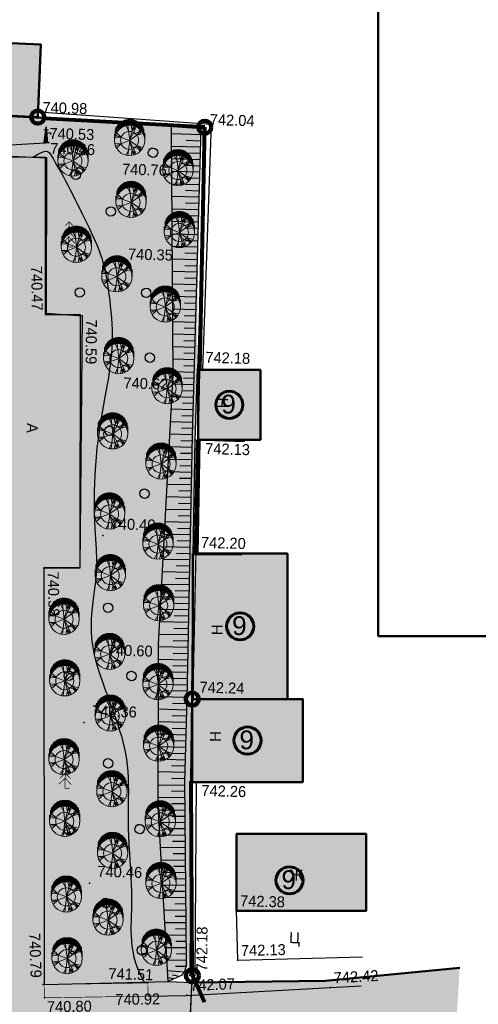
# Model space of a CAD drawing. Header units: millimetres. Extents: x -257011 to 237647566, y 2784933 to 6706507.
# Tile 316 of 451: x 10352864 to 10389475, y 5401131 to 5479705. Entities that reach past the tile are written whole.
import ezdxf

# ---------------------------------------------------------------- set-up
doc = ezdxf.new("R2010")
doc.units = ezdxf.units.MM
doc.header["$LTSCALE"] = 1000
doc.header["$PDMODE"] = 32
doc.header["$PDSIZE"] = 0.3
for name, pattern in [('Д_ТРОТ_ТРУБА', [3, 1.5, -1.5]), ('ДОРОГИ_СТРОЯЩ', [9, 8, -1]), ('ОТКОС_НИЗ', [1.2, 0.2, -1])]:
    doc.linetypes.add(name, pattern=pattern)
for name, color, linetype in [('(002) Рамка', 7, 'Continuous'), ('(004) Точки рельефа', 7, 'Continuous'), ('(007) Здания', 7, 'Continuous'), ('(014) Водопровод', 5, 'ИК_Водопровод -------в--------'), ('(022) Возд. Линии', 7, 'Continuous'), ('(025) Дорога', 7, 'Continuous'), ('(028) Гидротехн.', 7, 'Continuous'), ('(031) Горизонтали', 42, 'Continuous'), ('(035) Откосы', 7, 'Continuous'), ('(038) Деревья', 7, 'Continuous'), ('(040) Ограда', 7, 'Continuous'), ('TREE', 74, 'Continuous')]:
    doc.layers.add(name, color=color, linetype=linetype)
doc.layers.add('.', color=7, linetype='Continuous', lineweight=15)
doc.layers.add('Ф А С А Д', color=250, linetype='Continuous', lineweight=15)
doc.styles.add('ATTR', font='romans.shx', dxfattribs={"width": 0.8, "height": 0.470416})
doc.styles.add('BM-431', font='txt')
doc.styles.add('D-431', font='txt', dxfattribs={"width": 2})
doc.styles.add('P-131', font='txt')
doc.styles.add('Roman', font='romans')
doc.styles.add('S', font='txtwr', dxfattribs={"oblique": 15})
doc.styles.get("Standard").update_dxf_attribs({"font": 'ARIALN.TTF'})
doc.linetypes.add('FENCELINE2', pattern='A,6.35,-2.54,[132,ltypeshp.shx,S=2.54,R=0,X=-2.54,Y=0],-2.54,25.4', length=36.83)
doc.linetypes.add('KANALIS_K', pattern='A,1,["<",Standard,S=1.8,R=0,X=-0.9,Y=-0.9],3,-1,["К",Standard,S=1.8,R=0,X=-0.9,Y=-0.9],-1,10', length=16)
doc.linetypes.add('ИК_Водопровод -------в--------', pattern='A,9,-0.6,["В",Standard,S=1.2,R=0,X=0,Y=-0.6],-1.2', length=10.8)
doc.linetypes.add('ОГРАДА_БЕТ', pattern='A,4,["|",Standard,S=0.8,R=0,X=0,Y=-0.8],4', length=8)
picture_1 = doc.add_image_def('image6.png', size_in_pixel=(1429, 926))

# ---------------------------------------------------------------- blocks, each defined once
blk = doc.blocks.new('I03042')
for p, q in [((-0.13, 2.1), (0.62, 2.1)), ((0.14, 0), (0.14, 1.66)), ((0.15, 0), (0.15, 1.76)), ((0.16, 0), (0.16, 1.86)), ((0.17, 0), (0.17, 1.96)), ((0.18, 0), (0.18, 2.06)), ((0.19, 0), (0.19, 2.16)), ((0.2, 0), (0.2, 2.26)), ((0.22, 0), (0.22, 2.36)), ((0.23, 0), (0.23, 2.47)), ((0.24, 0), (0.24, 2.56)), ((0.25, 0), (0.25, 2.45)), ((0.26, 0), (0.26, 2.35)), ((0.27, 0), (0.27, 2.25)), ((0.28, 0), (0.28, 2.15)), ((0.29, 0), (0.29, 2.04)), ((0.3, 0), (0.3, 1.94)), ((0.31, 0), (0.31, 1.84)), ((0.32, 0), (0.32, 1.74)), ((0.33, 0), (0.33, 1.63)), ((-0.02, 0), (-0.02, 0.03)), ((-0.01, 0), (-0.01, 0.13)), ((0, 0), (0, 0.24)), ((0.01, 0), (0.01, 0.34)), ((0.02, 0), (0.02, 0.44)), ((0.03, 0), (0.03, 0.54)), ((0.04, 0), (0.04, 0.64)), ((0.05, 0), (0.05, 0.74)), ((0.06, 0), (0.06, 0.84)), ((0.07, 0), (0.07, 0.95)), ((0.08, 0), (0.08, 1.05)), ((0.09, 0), (0.09, 1.15)), ((0.1, 0), (0.1, 1.25)), ((0.11, 0), (0.11, 1.35)), ((0.12, 0), (0.12, 1.45)), ((0.13, 0), (0.13, 1.55)), ((0.34, 0), (0.34, 1.53)), ((0.35, 0), (0.35, 1.43)), ((0.36, 0), (0.36, 1.33)), ((0.37, 0), (0.37, 1.22)), ((0.38, 0), (0.38, 1.12)), ((0.39, 0), (0.39, 1.02)), ((0.4, 0), (0.4, 0.92)), ((0.41, 0), (0.41, 0.81)), ((0.42, 0), (0.42, 0.71)), ((0.43, 0), (0.43, 0.61)), ((0.44, 0), (0.44, 0.51)), ((0.45, 0), (0.45, 0.4)), ((0.46, 0), (0.46, 0.3)), ((0.47, 0), (0.47, 0.2)), ((0.48, 0), (0.48, 0.1)), ((0.49, -0.01), (0.49, 0))]:
    blk.add_line(p, q)
blk.add_lwpolyline([(0.82, 0), (-0.02, 0), (0.24, 2.56), (0.49, -0.03)])
for points in [[(0.31, 1.7), (0.31, 1.5), (1.09, 1.7), (0.9, 1.5)], [(1.09, 1.7), (0.9, 1.5), (1.12, 1.27), (0.92, 1.26)]]:
    blk.add_trace(points)
at = {"color": 4, "style": 'S', "oblique": 15}
blk.add_attdef('Z', (1.72, -0.16), '', height=2, dxfattribs=at)
blk = doc.blocks.new('d')
at = {"layer": '(038) Деревья', "color": 30}
blk.add_ellipse((0, 0), major_axis=(0.265, 0.265), ratio=1, start_param=5.497787, end_param=11.780972, dxfattribs=at)
blk = doc.blocks.new('ell')
at = {"const_width": 0.05}
for points in [[(0, 1.6), (-0.386, 1.214)], [(0, 2), (-0.329, 1.671)], [(0, 0), (0, 2)], [(0, 2), (0.329, 1.671)], [(0, 1.6), (0.386, 1.214)], [(0, 0.8), (-0.5, 0.3)], [(0, 1.2), (-0.443, 0.757)], [(0, 1.2), (0.443, 0.757)], [(0, 0.8), (0.5, 0.3)], [(0, 0), (0.375, 0)]]:
    blk.add_lwpolyline(points, dxfattribs=at)
blk = doc.blocks.new('kjvklglhl')
at = {"layer": '(004) Точки рельефа'}
for p in [(397.639, 535.96), (411.014, 535.369), (398.253, 533.905), (398.347, 532.707), (408.346, 532.7), (404.481, 524.259), (398.669, 520.315), (401.552, 520.184), (408.959, 515.7), (410.884, 516.202), (410.879, 510.505), (403.701, 502.698), (410.945, 501.418), (399.056, 499.965), (408.377, 494.146), (411.16, 489.868), (402.63, 487.73), (411.313, 483.272), (403.419, 474.946), (415.187, 473.122), (415.404, 469.123), (411.633, 467.784), (399.939, 466.739), (408.294, 467.109), (422.893, 467.155), (411.44, 466.227), (400.071, 465.691)]:
    blk.add_point(p, dxfattribs=at)
at = {"layer": '(007) Здания'}
for points in [[(382.7, 539.984), (382.634, 536.225), (397.62, 535.96), (397.687, 539.719)], [(397.62, 535.96), (411.014, 535.369), (410.872, 516.202)], [(414.801, 510.502), (410.868, 510.505), (410.872, 516.202), (414.806, 516.199)], [(411.346, 501.403), (411.268, 510.509)], [(415.064, 489.945), (411.163, 489.871), (410.946, 501.4), (414.846, 501.474)], [(415.188, 483.351), (411.288, 483.278), (411.163, 489.871), (415.064, 489.945)], [(411.288, 483.278), (411.633, 467.784)], [(425.143, 473.31), (415.187, 473.122), (415.079, 478.856)], [(411.633, 467.784), (412.033, 467.793)]]:
    blk.add_lwpolyline(points, dxfattribs=at)
at = {"layer": '(014) Водопровод', "ltscale": 0.5, "flags": 128}
blk.add_lwpolyline([(313.499, 509.603), (334.539, 512.433), (333.84, 528.157), (363.046, 530.904), (398.253, 533.905)], dxfattribs=at)
at = {"layer": '(025) Дорога', "linetype": 'Д_ТРОТ_ТРУБА', "flags": 128}
for points in [[(306.476, 535.529), (305.9, 533.631), (321.717, 532.149), (330.387, 530.721), (388.476, 532.88), (398.347, 532.707), (398.669, 520.315), (401.552, 520.184), (401.938, 500.043), (399.056, 499.965), (400.025, 466.742)], [(415.187, 473.122), (415.404, 469.123), (425.38, 469.664)], [(408.34, 466.058), (411.44, 466.195), (422.893, 467.155), (425.324, 467.359)]]:
    blk.add_lwpolyline(points, dxfattribs=at)
at = {"layer": '(025) Дорога', "linetype": 'Д_ТРОТ_ТРУБА', "ltscale": 1000, "const_width": 0.05, "flags": 128}
blk.add_lwpolyline([(408.294, 467.109), (400.025, 466.742), (400.071, 465.691), (408.34, 466.058)], close=True, dxfattribs=at)
at = {"layer": '(031) Горизонтали', "flags": 128}
blk.add_lwpolyline([(397.28, 532.725), (397.653, 532.968), (397.946, 533.127), (398.172, 533.21), (398.346, 533.226), (398.48, 533.187), (398.587, 533.101), (398.682, 532.977), (398.776, 532.825), (398.881, 532.653), (398.999, 532.462), (399.129, 532.252), (399.27, 532.023), (399.421, 531.773), (399.583, 531.503), (399.753, 531.212), (399.933, 530.899), (400.12, 530.565), (400.313, 530.214), (400.512, 529.848), (400.713, 529.472), (400.917, 529.09), (401.121, 528.704), (401.323, 528.32), (401.523, 527.941), (401.718, 527.569), (401.908, 527.206), (402.092, 526.85), (402.267, 526.501), (402.434, 526.158), (402.59, 525.82), (402.736, 525.487), (402.868, 525.159), (402.988, 524.833), (403.096, 524.507), (403.193, 524.178), (403.282, 523.842), (403.364, 523.495), (403.44, 523.135), (403.513, 522.757), (403.583, 522.358), (403.653, 521.936), (403.721, 521.494), (403.785, 521.036), (403.844, 520.566), (403.896, 520.088), (403.939, 519.606), (403.972, 519.124), (403.993, 518.647), (404, 518.177), (403.995, 517.711), (403.977, 517.245), (403.946, 516.773), (403.905, 516.293), (403.851, 515.799), (403.788, 515.286), (403.714, 514.751), (403.631, 514.19), (403.541, 513.603), (403.448, 512.994), (403.354, 512.364), (403.263, 511.714), (403.178, 511.048), (403.101, 510.367), (403.037, 509.673), (402.987, 508.969), (402.951, 508.261), (402.928, 507.557), (402.916, 506.862), (402.916, 506.184), (402.925, 505.531), (402.942, 504.908), (402.968, 504.323), (402.999, 503.781), (403.035, 503.281), (403.074, 502.82), (403.114, 502.395), (403.153, 502.003), (403.19, 501.641), (403.221, 501.307), (403.247, 500.997), (403.264, 500.707), (403.274, 500.432), (403.275, 500.162), (403.27, 499.891), (403.256, 499.611), (403.236, 499.315), (403.209, 498.994), (403.175, 498.64), (403.135, 498.25), (403.092, 497.826), (403.051, 497.377), (403.014, 496.908), (402.985, 496.427), (402.969, 495.94), (402.969, 495.454), (402.988, 494.976), (403.029, 494.511), (403.093, 494.057), (403.176, 493.612), (403.279, 493.172), (403.399, 492.734), (403.534, 492.295), (403.685, 491.851), (403.848, 491.4), (404.022, 490.94), (404.205, 490.471), (404.394, 489.997), (404.585, 489.519), (404.776, 489.041), (404.964, 488.565), (405.146, 488.093), (405.32, 487.629), (405.481, 487.173), (405.631, 486.722), (405.767, 486.274), (405.889, 485.825), (405.996, 485.371), (406.088, 484.908), (406.164, 484.434), (406.223, 483.943), (406.265, 483.434), (406.293, 482.906), (406.312, 482.36), (406.325, 481.797), (406.335, 481.217), (406.347, 480.62), (406.365, 480.009), (406.392, 479.382), (406.431, 478.742), (406.48, 478.094), (406.535, 477.444), (406.593, 476.799), (406.651, 476.165), (406.704, 475.548), (406.75, 474.955), (406.786, 474.392), (406.808, 473.863), (406.819, 473.366), (406.823, 472.896), (406.823, 472.448), (406.823, 472.02), (406.825, 471.605), (406.834, 471.2), (406.853, 470.799), (406.886, 470.399), (406.939, 469.994), (407.018, 469.577), (407.129, 469.141), (407.28, 468.682), (407.476, 468.192), (407.724, 467.666), (408.03, 467.097)], dxfattribs=at)
at = {"layer": '(035) Откосы'}
for p, q in [((410.611, 534.887), (408.286, 534.887)), ((410.611, 534.388), (409.457, 534.388)), ((410.611, 533.889), (408.321, 533.889)), ((410.611, 532.891), (408.356, 532.891)), ((410.611, 533.39), (409.475, 533.39)), ((410.611, 532.392), (409.492, 532.392)), ((410.611, 531.892), (408.391, 531.892)), ((410.611, 531.393), (409.51, 531.393)), ((410.611, 530.894), (408.426, 530.894)), ((410.611, 530.395), (409.527, 530.395)), ((410.611, 529.896), (408.461, 529.896)), ((410.611, 528.897), (408.496, 528.897)), ((410.611, 529.397), (409.545, 529.397)), ((410.611, 528.398), (409.562, 528.398)), ((410.611, 527.899), (408.531, 527.899)), ((410.611, 527.4), (409.58, 527.4)), ((410.611, 526.901), (408.566, 526.901)), ((410.611, 525.902), (408.601, 525.902)), ((410.611, 526.402), (409.597, 526.402)), ((410.611, 524.904), (408.636, 524.904)), ((410.611, 525.403), (409.615, 525.403)), ((410.611, 524.405), (409.632, 524.405)), ((410.611, 523.906), (408.671, 523.906)), ((410.611, 523.407), (409.65, 523.407)), ((410.611, 522.907), (408.706, 522.907)), ((410.611, 521.909), (408.741, 521.909)), ((410.611, 522.408), (409.668, 522.408)), ((410.611, 521.41), (409.685, 521.41)), ((410.611, 520.911), (408.776, 520.911)), ((410.611, 520.412), (409.703, 520.412)), ((410.611, 519.912), (408.811, 519.912)), ((410.611, 519.413), (409.72, 519.413)), ((410.611, 518.914), (408.846, 518.914)), ((410.611, 517.916), (408.881, 517.916)), ((410.611, 518.415), (409.738, 518.415)), ((410.611, 517.417), (409.755, 517.417)), ((410.611, 516.917), (408.916, 516.917)), ((410.611, 516.418), (409.773, 516.418)), ((410.611, 515.919), (408.951, 515.919)), ((410.611, 514.921), (408.938, 514.921)), ((410.611, 515.42), (409.781, 515.42)), ((410.611, 513.922), (408.911, 513.922)), ((410.611, 514.422), (409.768, 514.422)), ((410.611, 513.423), (409.754, 513.423)), ((410.611, 512.924), (408.884, 512.924)), ((410.611, 512.425), (409.741, 512.425)), ((410.611, 511.926), (408.857, 511.926)), ((410.611, 510.927), (408.83, 510.927)), ((410.611, 511.427), (409.727, 511.427)), ((410.615, 510.428), (409.715, 510.421)), ((410.618, 509.929), (408.803, 509.915)), ((410.622, 509.43), (409.706, 509.423)), ((410.626, 508.931), (408.776, 508.917)), ((410.63, 508.432), (409.696, 508.425)), ((410.634, 507.933), (408.749, 507.918)), ((410.641, 506.934), (408.722, 506.92)), ((410.637, 507.433), (409.686, 507.426)), ((410.645, 506.435), (409.677, 506.428)), ((410.649, 505.936), (408.695, 505.921)), ((410.653, 505.437), (409.667, 505.429)), ((410.657, 504.938), (408.668, 504.922)), ((410.664, 503.939), (408.641, 503.924)), ((410.66, 504.439), (409.657, 504.431)), ((410.672, 502.941), (408.614, 502.925)), ((410.668, 503.44), (409.648, 503.432)), ((410.676, 502.442), (409.638, 502.434)), ((410.679, 501.943), (408.587, 501.927)), ((410.683, 501.444), (409.628, 501.436)), ((410.687, 500.944), (408.56, 500.928)), ((410.695, 499.946), (408.533, 499.93)), ((410.691, 500.445), (409.619, 500.437)), ((410.702, 498.948), (408.506, 498.931)), ((410.698, 499.447), (409.609, 499.439)), ((410.706, 498.449), (409.599, 498.44)), ((410.71, 497.95), (408.479, 497.932)), ((410.714, 497.45), (409.59, 497.442)), ((410.718, 496.951), (408.452, 496.934)), ((410.725, 495.953), (408.425, 495.935)), ((410.721, 496.452), (409.58, 496.443)), ((410.729, 495.454), (409.57, 495.445)), ((410.733, 494.955), (408.398, 494.937)), ((410.737, 494.455), (409.561, 494.446)), ((410.74, 493.956), (408.383, 493.938)), ((410.744, 493.457), (409.57, 493.448)), ((410.748, 492.958), (408.409, 492.94)), ((410.756, 491.96), (408.435, 491.942)), ((410.752, 492.459), (409.587, 492.45)), ((410.759, 491.461), (409.604, 491.452)), ((410.763, 490.961), (408.462, 490.944)), ((410.767, 490.462), (409.621, 490.453)), ((410.771, 489.963), (408.488, 489.946)), ((410.771, 488.965), (408.514, 488.966)), ((410.771, 489.464), (409.636, 489.465)), ((410.771, 487.966), (408.541, 487.968)), ((410.771, 488.466), (409.649, 488.466)), ((410.77, 487.467), (409.662, 487.468)), ((410.77, 486.968), (408.567, 486.969)), ((410.77, 486.469), (409.675, 486.47)), ((410.769, 485.97), (408.594, 485.971)), ((410.769, 484.971), (408.62, 484.973)), ((410.769, 485.471), (409.688, 485.471)), ((410.769, 484.472), (409.701, 484.473)), ((410.768, 483.973), (408.647, 483.974)), ((410.768, 483.474), (409.714, 483.475)), ((410.779, 482.975), (408.675, 482.895)), ((410.798, 482.476), (409.743, 482.436)), ((410.817, 481.977), (408.702, 481.897)), ((410.855, 480.98), (408.748, 480.9)), ((410.836, 481.479), (409.775, 481.438)), ((410.874, 480.481), (409.832, 480.441)), ((410.893, 479.982), (408.833, 479.904)), ((410.912, 479.483), (409.894, 479.445)), ((410.931, 478.985), (408.918, 478.908)), ((410.968, 477.987), (409.003, 477.912)), ((410.95, 478.486), (409.955, 478.448)), ((411.006, 476.989), (409.088, 476.916)), ((410.987, 477.488), (410.016, 477.451)), ((411.025, 476.49), (410.078, 476.455)), ((411.044, 475.992), (409.173, 475.921)), ((411.063, 475.493), (410.139, 475.458)), ((411.082, 474.994), (409.258, 474.925)), ((411.12, 473.996), (409.343, 473.929)), ((411.101, 474.495), (410.201, 474.461)), ((411.139, 473.498), (410.262, 473.464)), ((411.158, 472.999), (409.428, 472.933)), ((411.177, 472.5), (410.323, 472.468)), ((411.196, 472.001), (409.513, 471.937)), ((411.215, 471.502), (410.385, 471.471)), ((411.234, 471.004), (409.598, 470.941)), ((411.271, 470.006), (409.682, 469.946)), ((411.253, 470.505), (410.446, 470.474)), ((411.29, 469.507), (410.508, 469.477)), ((411.309, 469.008), (409.767, 468.95)), ((411.306, 468.51), (410.476, 468.494)), ((411.147, 468.04), (409.839, 468.107)), ((410.361, 467.485), (409.885, 467.572)), ((410.81, 467.701), (410.241, 467.793))]:
    blk.add_line(p, q, dxfattribs=at)
at = {"layer": '(035) Откосы', "linetype": 'ОТКОС_НИЗ'}
blk.add_lwpolyline([(409.911, 467.269), (408.719, 481.243), (408.377, 494.146), (408.959, 515.7), (408.265, 535.49)], dxfattribs=at)
at = {"layer": '(035) Откосы'}
blk.add_lwpolyline([(410.611, 535.387), (410.611, 510.879), (410.772, 489.864), (410.768, 483.268), (411.311, 468.967), (411.311, 468.528), (411.205, 468.139), (411.005, 467.795), (409.911, 467.269)], dxfattribs=at)
at = {"layer": '(040) Ограда', "linetype": 'ОГРАДА_БЕТ', "ltscale": 0.5, "flags": 128}
for points in [[(397.638, 536.36), (411.417, 535.751), (411.272, 516.199)], [(410.946, 501.4), (410.868, 510.505)], [(411.688, 483.286), (412.033, 467.793)]]:
    blk.add_lwpolyline(points, dxfattribs=at)
at = {"layer": '(028) Гидротехн.', "xscale": 0.5, "yscale": 0.5, "zscale": 0.5}
blk.add_blockref('I03042', (398.148, 533.897), dxfattribs=at)
at = {"layer": '(038) Деревья', "color": 30, "linetype": 'Continuous'}
for p in [(406.846, 533.349), (400.746, 531.418), (403.617, 528.571), (406.618, 522.151), (401.315, 522.026), (407.056, 516.991), (403.999, 511.068), (406.931, 506.13), (404.282, 496.949), (406.307, 491.555), (401.305, 491.428), (404.636, 484.536), (401.663, 479.114), (407.298, 479.367), (404.753, 473.394), (402.283, 469.613), (407.74, 469.693)]:
    blk.add_blockref('d', p, dxfattribs=at)
at = {"layer": '(038) Деревья', "linetype": 'Continuous'}
for p in [(400.316, 525.648), (401.24, 482.457)]:
    blk.add_blockref('ell', p, dxfattribs=at)
at = {"layer": '(004) Точки рельефа', "style": 'D-431'}
for s, p in [('740.98', (397.926, 536.275)), ('742.04', (411.302, 535.684)), ('740.53', (398.54, 534.22)), ('740.46', (398.635, 533.022)), ('740.76', (404.413, 531.537)), ('740.35', (405.081, 524.779)), ('742.18', (411.484, 516.712)), ('740.62', (405.005, 514.481)), ('742.13', (411.673, 509.433)), ('740.40', (404.301, 503.218)), ('742.20', (411.547, 501.938)), ('740.60', (404.36, 493.144)), ('742.24', (411.76, 490.388)), ('740.36', (403.23, 488.25)), ('742.26', (412.136, 482.146)), ('740.46', (404.019, 475.466)), ('742.38', (415.474, 473.437)), ('741.51', (405.136, 467.33))]:
    blk.add_text(s, height=0.875, dxfattribs=at).set_placement(p)
for s, rotation, p in [('740.47', 272.57695, (397.373, 524.041)), ('740.59', 271.09963, (401.872, 519.903)), ('740.58', 272.6996, (399.384, 499.692)), ('742.18', 91.27766, (413.015, 468.162)), ('740.79', 273.44629, (398.722, 470.815)), ('742.13', 3.10564, (415.674, 469.453)), ('742.42', 4.79469, (423.153, 467.493)), ('742.07', 4.02401, (411.705, 466.562)), ('740.92', 2.53571, (405.758, 465.275)), ('740.80', 2.53571, (400.317, 464.542))]:
    blk.add_text(s, height=0.875, rotation=rotation, dxfattribs=at).set_placement(p)
at = {"layer": '(007) Здания', "color": 0, "linetype": 'Continuous', "style": 'P-131'}
for rotation, p in [(89.95374, (413.38, 513.12)), (91.0815, (413.477, 495.021)), (91.0815, (413.582, 486.506))]:
    blk.add_text('Н', height=0.88, rotation=rotation, dxfattribs=at).set_placement(p)
at = {"layer": '(007) Здания', "color": 0, "style": 'P-131'}
blk.add_text('Ж', height=0.88, dxfattribs=at).set_placement((419.371, 475.607))
at = {"layer": '(025) Дорога', "linetype": 'ДОРОГИ_СТРОЯЩ', "style": 'BM-431'}
blk.add_text('A', height=0.875, rotation=270, dxfattribs=at).set_placement((397.39, 511.505))
blk.add_text('Ц', height=0.875, dxfattribs=at).set_placement((419.478, 470.606))
blk = doc.blocks.new('dhdyfh')
at = {"layer": 'TREE', "color": 92, "lineweight": 20}
for p, q in [((10253430, 5665555), (10253430, 5666052)), ((10253491, 5665666), (10253491, 5666158)), ((10253551, 5665761), (10253551, 5666240)), ((10253612, 5665831), (10253612, 5666323)), ((10253672, 5665895), (10253672, 5666384)), ((10253733, 5665949), (10253733, 5666439)), ((10253793, 5665998), (10253793, 5666487)), ((10253854, 5666529), (10253854, 5666039)), ((10253914, 5666083), (10253914, 5666567)), ((10253975, 5666109), (10253975, 5666601)), ((10254035, 5666629), (10254035, 5666140)), ((10254096, 5666652), (10254096, 5666163)), ((10254156, 5666184), (10254156, 5666675)), ((10254217, 5666691), (10254217, 5666204)), ((10254443, 5665800), (10254236, 5666193)), ((10254277, 5666217), (10254277, 5666705)), ((10254338, 5666714), (10254338, 5666227)), ((10254532, 5665031), (10254393, 5666223)), ((10254398, 5666235), (10254398, 5666724)), ((10254459, 5666724), (10254459, 5666238)), ((10254519, 5666243), (10254519, 5666724)), ((10254522, 5665028), (10254837, 5666198)), ((10254522, 5665031), (10255054, 5666100)), ((10254580, 5666724), (10254580, 5666240)), ((10254640, 5666233), (10254640, 5666724)), ((10254739, 5665821), (10254650, 5666236)), ((10254701, 5666717), (10254701, 5666227)), ((10254739, 5665828), (10254966, 5666152)), ((10254761, 5666215), (10254761, 5666706)), ((10254822, 5666693), (10254822, 5666199)), ((10254882, 5666186), (10254882, 5666674)), ((10254897, 5665793), (10254946, 5666154)), ((10254943, 5666652), (10254943, 5666166)), ((10255003, 5666140), (10255003, 5666629)), ((10255064, 5666601), (10255064, 5666114)), ((10255125, 5666081), (10255125, 5666565)), ((10255185, 5666529), (10255185, 5666042)), ((10255246, 5665998), (10255246, 5666487)), ((10255306, 5666441), (10255306, 5665949)), ((10255367, 5665893), (10255367, 5666384)), ((10255427, 5666323), (10255427, 5665828)), ((10255488, 5665756), (10255488, 5666256)), ((10255548, 5666158), (10255548, 5665664)), ((10255609, 5665574), (10255609, 5666055)), ((10253309, 5665030), (10253309, 5665514)), ((10253851, 5665282), (10253348, 5665297)), ((10253370, 5665419), (10253370, 5665908)), ((10254519, 5665030), (10253387, 5665451)), ((10253851, 5665290), (10253466, 5665636)), ((10254522, 5665028), (10255488, 5665736)), ((10254778, 5665531), (10255478, 5665762)), ((10255123, 5665467), (10255340, 5665898)), ((10255133, 5665459), (10255577, 5665590)), ((10255212, 5665677), (10255390, 5665854)), ((10255669, 5665911), (10255669, 5665409)), ((10255730, 5665030), (10255730, 5665615))]:
    blk.add_line(p, q, dxfattribs=at)
at = {"layer": 'TREE', "color": 30, "lineweight": 20, "true_color": 0xf8991e}
for p, q in [((10253851, 5664777), (10253348, 5664762)), ((10254519, 5665030), (10253387, 5664608)), ((10253851, 5664769), (10253466, 5664423)), ((10254532, 5665028), (10254393, 5663836)), ((10254522, 5665031), (10254837, 5663861)), ((10254522, 5665031), (10255488, 5664323)), ((10254522, 5665028), (10255054, 5663959)), ((10254778, 5664528), (10255478, 5664297)), ((10255123, 5664592), (10255340, 5664161)), ((10255133, 5664600), (10255577, 5664469)), ((10254443, 5664259), (10254236, 5663866)), ((10254739, 5664238), (10254650, 5663823)), ((10254739, 5664231), (10254966, 5663908)), ((10254897, 5664266), (10254946, 5663905)), ((10255212, 5664382), (10255390, 5664205))]:
    blk.add_line(p, q, dxfattribs=at)
blk.add_circle((10254519, 5665030), 1210, dxfattribs=at)
at = {"layer": 'TREE', "color": 92, "lineweight": 20}
blk.add_circle((10254519, 5665030), 720, dxfattribs=at)
at = {"layer": 'TREE', "color": 30, "lineweight": 20, "true_color": 0xf8991e, "style": 'ATTR', "width": 0.8, "flags": 9}
for p in [(10254522, 5665031), (10254522, 5665028)]:
    blk.add_attdef('ESTCODE', p, '', height=14.1, rotation=90, dxfattribs=at)

msp = doc.modelspace()

# ---------------------------------------------------------------- hatches: boundary and pattern name
at = {"layer": '.', "lineweight": 50, "ltscale": 1000, "transparency": 33554687}
h = msp.add_hatch(color=256, dxfattribs=at)
h.dxf.hatch_style = 1
h.set_gradient(color1=(132, 132, 132), color2=(132, 132, 132), tint=1)
edge = h.paths.add_edge_path()
edge.add_line((10293223.125, 5399808.652), (10329186.014, 5400584.91))
edge.add_line((10329186.014, 5400584.91), (10329186.014, 5402497.493))
edge.add_line((10329186.014, 5402497.493), (10345328.474, 5402497.493))
edge.add_line((10345328.474, 5402497.493), (10345328.474, 5401780.91))
edge.add_line((10345328.474, 5401780.91), (10347954.841, 5401780.91))
edge.add_line((10347954.841, 5401780.91), (10347954.841, 5439131.157))
edge.add_line((10347954.841, 5439131.157), (10347139.448, 5439146.427))
edge.add_line((10347139.448, 5439146.427), (10347165.137, 5452908.376))
edge.add_line((10347165.137, 5452908.376), (10348005.201, 5452908.376))
edge.add_line((10348005.201, 5452908.376), (10348005.201, 5465266.947))
edge.add_line((10348005.201, 5465266.947), (10292340.841, 5465266.947))
edge.add_arc((10292404.198, 5463865.656), 1402.722, 92.58880275, 177.77629158)
edge.add_line((10291002.532, 5463920.084), (10291002.532, 5469378.202))
edge.add_line((10291002.532, 5469378.202), (10354910.944, 5468723.934))
edge.add_line((10354910.944, 5468723.934), (10354910.944, 5456175.305))
edge.add_line((10354910.944, 5456175.305), (10357685.763, 5456175.305))
edge.add_line((10357685.763, 5456175.305), (10357664.748, 5435966.909))
edge.add_line((10357664.748, 5435966.909), (10354780.689, 5435963.893))
edge.add_line((10354780.689, 5435963.893), (10354815.475, 5402702.478))
edge.add_line((10354815.475, 5402702.478), (10364775.188, 5402952.736))
edge.add_line((10364775.188, 5402952.736), (10366601.321, 5402864.469))
edge.add_line((10366601.321, 5402864.469), (10366558.958, 5401988.021))
edge.add_line((10366558.958, 5401988.021), (10366382.939, 5398346.402))
edge.add_line((10366382.939, 5398346.402), (10363039.34, 5398613.356))
edge.add_line((10363039.34, 5398613.356), (10362828.153, 5396842.31))
edge.add_line((10362828.153, 5396842.31), (10292673.993, 5395314.65))
edge.add_line((10292673.993, 5395314.65), (10291253.598, 5394553.504))
edge.add_line((10291253.598, 5394553.504), (10288491.666, 5391157.17))
edge.add_line((10288491.666, 5391157.17), (10286502.532, 5392543.44))
edge.add_line((10286502.532, 5392543.44), (10286502.532, 5441392.481))
edge.add_line((10286502.532, 5441392.481), (10291002.532, 5441392.481))
edge.add_line((10291002.532, 5441392.481), (10291002.532, 5401840.32))
edge.add_arc((10293100.291, 5401903.773), 2098.718, 181.73253397, 273.35532392)
h = msp.add_hatch(color=256, dxfattribs=at)
h.dxf.hatch_style = 1
h.set_gradient(color1=(132, 132, 132), color2=(132, 132, 132), tint=1)
h.paths.add_polyline_path([(10366601.321, 5402864.469), (10366382.939, 5398346.402), (10366231.469, 5396677.14), (10387659.404, 5398720.507), (10387986.893, 5404031.388), (10377272.925, 5403009.705)])
at = {"linetype": 'KANALIS_K', "ltscale": 1000}
h = msp.add_hatch(dxfattribs=at)
h.set_pattern_fill('JIS_STN_1E', color=252, scale=550, angle=266, style=0)
h.set_pattern_definition([(311, (0, -250067.3), (415.09027, 360.832466), []), (311, (-27.05, -250454.1), (415.09027, 360.832466), [550, -275])])
h.paths.add_polyline_path([(10370176.961, 5408589.081), (10380517.706, 5408589.081), (10380517.706, 5414722.146), (10370176.961, 5414722.146)])
h.paths.add_polyline_path([(10366644.44, 5425493.313), (10375457.351, 5425493.313), (10375457.351, 5418869.332), (10366644.44, 5418869.332)])
h.paths.add_polyline_path([(10366692.556, 5425493.313), (10374236.327, 5425493.313), (10374236.327, 5437100.414), (10366692.556, 5437100.414)])
h.paths.add_polyline_path([(10367121.345, 5446190.089), (10372076.613, 5446190.089), (10372076.613, 5451757.077), (10367121.345, 5451757.077)])
h.paths.add_polyline_path([(10339299.453, 5472686.414), (10354303.869, 5471933.874), (10354565.698, 5477722.811), (10339572.067, 5478399.167)])
h.paths.add_polyline_path([(10285634.352, 5473821.282), (10290167.733, 5473821.282), (10290167.733, 5477675.605), (10285634.352, 5477675.605)])
at = {"lineweight": 50}
h = msp.add_hatch(color=1, dxfattribs=at)
h.set_gradient(color1=(255, 255, 255), one_color=1, tint=1)
h.paths.add_polyline_path([(10368518.306, 5448973.583, 1), (10370679.652, 5448973.583, 1)])
h = msp.add_hatch(color=1, dxfattribs=at)
h.set_gradient(color1=(255, 255, 255), one_color=1, tint=1)
h.paths.add_polyline_path([(10369383.768, 5431296.864, 1), (10371545.115, 5431296.864, 1)])
h = msp.add_hatch(color=1, dxfattribs=at)
h.set_gradient(color1=(255, 255, 255), one_color=1, tint=1)
h.paths.add_polyline_path([(10369970.222, 5422181.323, 1), (10372131.569, 5422181.323, 1)])
h = msp.add_hatch(color=1, dxfattribs=at)
h.set_gradient(color1=(255, 255, 255), one_color=1, tint=1)
h.paths.add_polyline_path([(10373322.537, 5411020.124, 1), (10375483.884, 5411020.124, 1)])
at = {"layer": 'Ф А С А Д', "linetype": 'KANALIS_K', "ltscale": 1000}
h = msp.add_hatch(dxfattribs=at)
h.set_pattern_fill('CROSS', color=92, scale=40, angle=95)
h.set_pattern_definition([(95, (0, -250067.28), (-275.171012, 230.8958947), [127, -381]), (185, (57.72, -249998.49), (-230.8958947, -275.171012), [127, -381])])
h.paths.add_polyline_path([(10291002.532, 5462591.447), (10320021.445, 5463111.333), (10320021.445, 5454628.437), (10291002.532, 5454628.437)], flags=17)
h.paths.add_polyline_path([(10291002.532, 5438494.06), (10334860.708, 5438494.06), (10334860.708, 5427588.07), (10291002.532, 5427588.07)], flags=17)
h.paths.add_polyline_path([(10291002.532, 5440341.999), (10294739.647, 5440341.999), (10294739.647, 5443753.41), (10292871.508, 5443753.41), (10292871.508, 5447280.333), (10294739.647, 5447280.333), (10294739.647, 5452780.377), (10291002.532, 5452780.377)], flags=17)
h.paths.add_polyline_path([(10291002.532, 5413706.118), (10294739.647, 5413706.118), (10294739.647, 5418509.05), (10293759.32, 5418509.05), (10293759.32, 5422035.972), (10294739.647, 5422035.972), (10294739.647, 5425755.657), (10291002.532, 5425755.657)], flags=17)
edge = h.paths.add_edge_path()
edge.add_line((10293223.125, 5399808.652), (10329186.014, 5400584.91))
edge.add_line((10329186.014, 5400584.91), (10329186.014, 5411981.986))
edge.add_line((10329186.014, 5411981.986), (10291002.532, 5411981.986))
edge.add_line((10291002.532, 5411981.986), (10291002.532, 5401840.32))
edge.add_arc((10293100.291, 5401903.773), 2098.718, 181.73253397, 273.35532392)
h.paths.add_polyline_path([(10345336.459, 5401780.91), (10347954.841, 5401780.91), (10347954.841, 5439131.157), (10345336.459, 5439131.157)])
edge = h.paths.add_edge_path()
edge.add_line((10249347.869, 5464415.428), (10220352.394, 5464415.939))
edge.add_line((10220352.394, 5464415.939), (10250729.509, 5473900.836))
edge.add_line((10250729.509, 5473900.836), (10257427.233, 5474293.697))
edge.add_line((10257427.233, 5474293.697), (10339299.453, 5472686.414))
edge.add_line((10339299.453, 5472686.414), (10354910.944, 5471903.427))
edge.add_line((10354910.944, 5471903.427), (10367254.279, 5471043.573))
edge.add_line((10367254.279, 5471043.573), (10366359.443, 5404206.216))
edge.add_line((10366359.443, 5404206.216), (10364775.188, 5402952.736))
edge.add_line((10364775.188, 5402952.736), (10354799.052, 5402702.829))
edge.add_line((10354799.052, 5402702.829), (10354799.052, 5435966.909))
edge.add_line((10354799.052, 5435966.909), (10357685.763, 5435966.909))
edge.add_line((10357685.763, 5435966.909), (10357685.763, 5456175.305))
edge.add_line((10357685.763, 5456175.305), (10354910.944, 5456175.305))
edge.add_line((10354910.944, 5456175.305), (10354910.944, 5468723.934))
edge.add_line((10354910.944, 5468723.934), (10291002.532, 5469378.202))
edge.add_line((10291002.532, 5469378.202), (10291002.532, 5472792.481))
edge.add_line((10291002.532, 5472792.481), (10251302.532, 5472792.481))
edge.add_line((10251302.532, 5472792.481), (10251302.532, 5466152.896))
edge.add_arc((10249347.869, 5466383.667), 1968.239, 270, 353.26673305, ccw=False)
h.paths.add_polyline_path([(10344952.028, 5452898.915), (10348005.201, 5452898.915), (10348005.201, 5465266.947), (10344952.028, 5465266.947)], flags=17)

# ---------------------------------------------------------------- linework, layer by layer
at = {"layer": '(002) Рамка', "color": 0, "lineweight": 60, "ltscale": 1000}
for centre in [(10369598.979, 5448973.583), (10370464.441, 5431296.864), (10371050.896, 5422181.323), (10374403.21, 5411020.124)]:
    msp.add_circle(centre, 1080.673, dxfattribs=at)
at = {"layer": '(022) Возд. Линии', "color": 6, "linetype": 'Continuous', "lineweight": 140}
for centre in [(10354303.869, 5471933.874), (10367637.944, 5471125.226), (10366644.44, 5425493.313), (10366648.906, 5403416.2)]:
    msp.add_circle(centre, 521.317, dxfattribs=at)
at = {"color": 5, "linetype": 'FENCELINE2', "lineweight": 80, "ltscale": 0.1}
msp.add_line((10366630.734, 5403472.97), (10367611.081, 5401294.78), dxfattribs=at)
at = {"lineweight": 50, "ltscale": 1000}
for points in [[(10339299.453, 5472686.414), (10354303.869, 5471933.874), (10354565.698, 5477722.811), (10339572.067, 5478399.167)], [(10367121.345, 5446190.089), (10372076.613, 5446190.089), (10372076.613, 5451757.077), (10367121.345, 5451757.077)], [(10366692.556, 5425493.313), (10374236.327, 5425493.313), (10374236.327, 5437100.414), (10366692.556, 5437100.414)], [(10366644.44, 5425493.313), (10375457.351, 5425493.313), (10375457.351, 5418869.332), (10366644.44, 5418869.332)], [(10370176.961, 5408589.081), (10380517.706, 5408589.081), (10380517.706, 5414722.146), (10370176.961, 5414722.146)]]:
    msp.add_lwpolyline(points, close=True, dxfattribs=at)
at = {"color": 1, "ltscale": 0.1, "const_width": 100}
msp.add_lwpolyline([(10367637.944, 5471125.226), (10339299.453, 5472686.414), (10290114.083, 5473726.548), (10285634.352, 5473821.282), (10257427.233, 5474293.697), (10250729.509, 5473900.836), (10215776.869, 5462987.285), (10233106.932, 5346910.553), (10264254.682, 5346164.692), (10291821.94, 5343924.334), (10292764.457, 5367344.441), (10317690.983, 5367111.95), (10325359.542, 5365515.246), (10326158.328, 5375095.515), (10334361.553, 5374551.776), (10334391.701, 5375006.611), (10342287.801, 5374400.255), (10342234.253, 5373702.932), (10364005.562, 5372146.663), (10366382.939, 5398346.402), (10366639.94, 5403663.442), (10366556.549, 5418928.565), (10367637.944, 5471125.226)], dxfattribs=at)
at = {"color": 5, "linetype": 'FENCELINE2', "lineweight": 80, "ltscale": 0.1}
for points in [[(10367637.944, 5471125.226), (10354815.065, 5471831.648)], [(10367236.681, 5451757.077), (10367637.944, 5471125.226)], [(10366931.721, 5437037.33), (10367121.345, 5446190.089)], [(10366630.734, 5403472.97), (10366639.94, 5403663.442), (10366556.549, 5418928.565)]]:
    msp.add_lwpolyline(points, dxfattribs=at)
at = {"lineweight": 30, "ltscale": 1000}
msp.add_lwpolyline([(10291002.532, 5469378.202), (10354910.944, 5468723.934), (10354910.944, 5456175.305), (10357685.763, 5456175.305), (10357664.748, 5435966.909), (10354780.689, 5435963.893), (10354815.475, 5402702.478), (10364775.188, 5402952.736), (10366601.321, 5402864.469), (10366558.958, 5401988.021), (10366382.939, 5398346.402)], dxfattribs=at)
at = {"lineweight": 50, "ltscale": 1000}
msp.add_lwpolyline([(10366601.321, 5402864.469), (10377272.925, 5403009.705), (10387986.893, 5404031.388)], dxfattribs=at)

# ---------------------------------------------------------------- block references
at = {"lineweight": 5, "xscale": 999.9999999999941, "yscale": 999.9999999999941, "zscale": 999.9999999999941, "rotation": 358.3893224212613}
msp.add_blockref('kjvklglhl', (9941829.75, 4947388.421), dxfattribs=at)
at = {"lineweight": 50}
for p in [(107117.022, -194961.216), (102592.593, -196591.307), (110979.377, -197367.959), (107236.069, -199899.724), (111098.424, -202306.467), (102870.796, -203481.811), (106100.884, -205842.375), (109963.24, -208249.118), (106253.984, -212363.241), (110116.339, -214769.983), (105765.533, -218373.883), (109627.889, -220780.626), (105518.798, -224762.722), (109381.153, -227169.464), (105578.509, -229681.823), (109440.865, -232088.566), (101886.628, -233165.301), (105518.798, -235969.622), (101946.339, -238084.403), (109381.153, -238376.365), (105578.509, -240888.724), (109440.865, -243295.466), (101886.628, -244372.201), (105702.02, -246927.178), (101946.339, -249291.303), (109564.376, -249333.92), (105761.732, -251846.279), (109624.087, -254253.022), (102069.85, -255329.757), (105397.047, -257176.392), (109259.402, -259583.135), (102129.562, -260248.859)]:
    msp.add_blockref('dhdyfh', p, dxfattribs=at)

# ---------------------------------------------------------------- texts
at = {"color": 250, "char_height": 1500, "width": 156685.73039, "attachment_point": 6, "style": 'Roman'}
for insert in [(10370118.883, 5449016.914, 0), (10370984.345, 5431340.195, 0), (10371570.8, 5422224.654, 0), (10374923.115, 5411063.455, 0)]:
    msp.add_mtext('\\pt64500;{\\fArial|b0|i0|c0|p34;9}', dxfattribs=dict(at, insert=insert))
at = {"color": 7, "lineweight": 30, "insert": (9898904.831, 5446587.117), "char_height": 939.4258, "width": 8914.89017, "attachment_point": 1}
msp.add_mtext('\\pi2351.83787;{\\fTimes New Roman|b0|i0|c204|p18;\\C256;Qurilish         \\P\\pi2708.16847;  hajmi\\P\\pi3422.97631;   m³}', dxfattribs=at)

# ---------------------------------------------------------------- pictures from other files: only their frames are drawn
at = {"lineweight": 50, "ltscale": 1000}
image = msp.add_image(picture_1, insert=(10381477.749, 5430503.551), size_in_units=(95014.626, 61570.01), dxfattribs=at)
image.dxf.flags = 7

doc.saveas('drawing.dxf')
